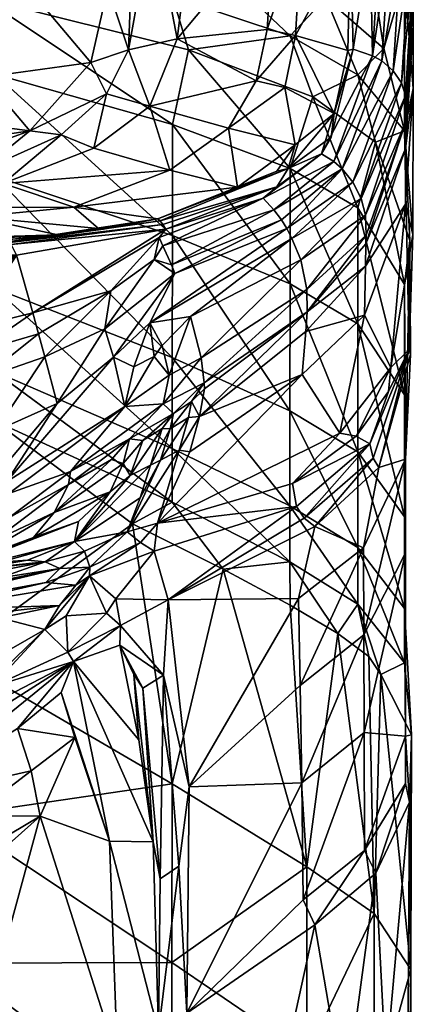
# Model space of a CAD drawing. Header units: inches. Extents: x -3.5 to 52, y -12.6 to 12.2.
# Tile 476 of 477: x 50.9 to 52, y 8 to 10.7. Entities that reach past the tile are written whole.
import ezdxf

# ---------------------------------------------------------------- set-up
doc = ezdxf.new("R2010")
doc.units = ezdxf.units.IN
doc.header["$MEASUREMENT"] = 0
doc.layers.add('AFUCH-3-STUP', color=5, linetype='Continuous')

msp = doc.modelspace()

# ---------------------------------------------------------------- meshes
at = {"layer": 'AFUCH-3-STUP'}
mesh = msp.add_polyface(dxfattribs=at)
corners = [(52, 10.5104, 21.6297), (52.022, 10.788, 17.8199), (52.0216, 10.8646, 21.6264), (52.011, 10.8898, 23.9278), (51.9655, 10.5798, 26.1971), (51.9893, 10.5459, 23.9271), (51.9543, 10.9318, 28.0613), (51.934, 10.6071, 28.0595), (51.9869, 10.9131, 26.1986), (51.9971, 10.8392, 16.3478), (51.9397, 10.6421, 15.687), (51.867, 11.1077, 16.1807), (51.9971, 10.4124, 15.7661), (51.9016, 10.9475, 29.6276), (51.8535, 10.6397, 30.2829), (51.9084, 10.6212, 29.0189), (51.6927, 10.6777, 32.8833), (51.8469, 10.9579, 30.6649), (51.7101, 10.9802, 32.8831), (51.8469, 10.9579, 30.6649), (51.8391, 10.6367, 30.5652), (51.9977, 11.1716, 18.5625), (51.8013, 10.4608, 30.5664), (51.7775, 10.7836, 15.5706), (51.9623, 11.2441, 26.2), (52.0217, 10.5298, 16.5445), (51.9972, 11.036, 16.9772), (51.9974, 11.1328, 17.7209), (52.0004, 10.4351, 17.9281), (51.6634, 10.5328, 32.8846), (51.8669, 10.5685, 15.4853), (51.6777, 10.6772, 15.3962), (52.0218, 10.705, 17.1241), (51.9271, 10.9415, 29.0204), (51.7417, 10.507, 15.312), (51.997, 11.2166, 21.6235), (51.8391, 10.6367, 30.5652), (51.8013, 10.4608, 30.5664), (51.6133, 10.6945, 34.0271), (51.9864, 11.2314, 23.9286)]
mesh.append_faces([[corners[k] for k in face] for face in [(0, 1, 2), (6, 7, 8), (16, 17, 18), (19, 14, 13), (16, 20, 17), (1, 21, 2), (16, 22, 20), (24, 6, 8), (23, 10, 30), (10, 12, 30), (31, 23, 30), (33, 15, 6), (30, 34, 31), (3, 5, 2), (35, 3, 2), (32, 25, 9), (36, 37, 14), (19, 36, 14), (16, 18, 38), (39, 8, 3), (8, 4, 3), (13, 15, 33), (28, 32, 1), (1, 32, 26)]], dxfattribs={"vtx0": -1, "vtx1": -1, "vtx2": -1})
mesh.append_faces([[corners[k] for k in face] for face in [(3, 4, 5), (9, 10, 11), (13, 14, 15), (25, 12, 9), (1, 0, 28), (6, 15, 7), (32, 9, 26), (8, 7, 4), (2, 5, 0)]], dxfattribs={"vtx0": -1, "vtx2": -1})
mesh.append_faces([[corners[k] for k in face] for face in [(9, 12, 10), (11, 10, 23), (26, 27, 1), (29, 22, 16), (26, 9, 11), (27, 21, 1)]], dxfattribs={"vtx1": -1, "vtx2": -1})
mesh = msp.add_polyface(dxfattribs=at)
corners = [(50.876, 10.2649, 36.7368), (51.3422, 10.3019, 34.035), (51.1299, 10.3638, 36.7312), (50.4752, 10.3416, 39.8873), (50.5188, 10.2559, 38.424), (50.9509, 10.4124, 38.4107), (51.169, 10.8118, 38.402), (51.241, 11.0225, 38.0004), (51.1826, 11.0265, 38.4015), (51.0732, 10.1995, 33.7412), (50.7001, 10.4451, 39.8747), (50.8232, 10.5623, 39.868), (50.3771, 10.4715, 41.2129), (51.0381, 10.4009, 37.7864), (51.1653, 10.5149, 37.7823), (51.121, 10.603, 38.4043), (50.909, 10.8552, 39.8641), (50.4952, 10.5861, 41.2036), (50.5692, 10.1983, 36.7649), (50.5781, 10.8734, 41.2027), (50.2143, 10.7178, 14.97), (50.8223, 10.7816, 15.1536), (50.8529, 10.5703, 15.0129), (50.8524, 10.2857, 14.8606), (51.226, 10.6382, 37.7798), (51.3492, 10.4297, 15.072), (51.3938, 10.6385, 15.2203), (50.9088, 11.2272, 39.8644), (50.8121, 10.3, 37.7924), (51.3489, 10.1203, 14.9233), (51.286, 10.4806, 36.655), (50.852, 9.9733, 14.735), (50.2136, 10.4662, 14.8157), (51.3495, 10.7868, 15.3237), (50.2151, 11.0106, 15.2264), (50.8173, 11.0447, 15.4076), (50.8533, 10.8796, 15.2462), (51.4259, 10.9163, 15.477)]
mesh.append_faces([[corners[k] for k in face] for face in [(10, 11, 12), (13, 0, 2), (11, 16, 17), (16, 27, 19), (13, 14, 5)]], dxfattribs={"vtx0": -1, "vtx1": -1})
mesh.append_faces([[corners[k] for k in face] for face in [(3, 4, 5), (6, 7, 8), (9, 1, 0), (5, 14, 15), (6, 8, 16), (0, 18, 9), (20, 21, 22), (23, 20, 22), (14, 24, 15), (25, 21, 26), (0, 13, 28), (18, 0, 28), (23, 22, 29), (15, 24, 6), (15, 6, 16), (31, 32, 23), (22, 21, 25), (29, 22, 25), (5, 4, 28), (33, 26, 21), (34, 35, 36), (36, 35, 33), (35, 37, 33), (33, 21, 36), (36, 21, 34)]], dxfattribs={"vtx0": -1, "vtx1": -1, "vtx2": -1})
mesh.append_faces([[corners[k] for k in face] for face in [(0, 1, 2), (14, 13, 2), (17, 16, 19), (5, 15, 11), (3, 5, 10), (2, 30, 14), (28, 13, 5)]], dxfattribs={"vtx0": -1, "vtx2": -1})
mesh.append_faces([[corners[k] for k in face] for face in [(11, 15, 16), (10, 5, 11)]], dxfattribs={"vtx1": -1, "vtx2": -1})
mesh = msp.add_polyface(dxfattribs=at)
corners = [(51.4052, 11.0087, 36.6501), (51.3625, 10.6687, 36.7237), (51.6325, 10.9916, 34.0266), (51.6133, 10.6945, 34.0271), (51.6775, 9.985, 15.0079), (51.3492, 10.4297, 15.072), (51.6776, 10.3068, 15.1513), (51.6724, 10.307, 30.5915), (51.3152, 10.1606, 30.6731), (51.6406, 10.2556, 30.2062), (51.226, 10.6382, 37.7798), (51.241, 11.0225, 38.0004), (51.169, 10.8118, 38.402), (51.5826, 10.5518, 34.0285), (51.286, 10.4806, 36.655), (51.5058, 10.4196, 34.0311), (51.4259, 10.9163, 15.477), (51.6779, 11.2187, 16.1115), (51.7775, 10.7836, 15.5706), (51.6724, 10.307, 30.5915), (51.6406, 10.3, 30.979), (51.308, 10.1669, 30.9645), (51.3625, 10.6687, 36.7237), (51.3938, 10.6385, 15.2203), (51.6724, 10.307, 30.5915), (51.6916, 10.3728, 31.339), (51.3422, 10.3019, 34.035), (51.1299, 10.3638, 36.7312), (51.5308, 10.255, 31.3419), (51.308, 10.1669, 30.9645), (51.1653, 10.5149, 37.7823), (51.6777, 10.6772, 15.3962), (51.7417, 10.507, 15.312), (51.6634, 10.5328, 32.8846), (51.2952, 11.0183, 37.5937), (51.0732, 10.1995, 33.7412), (51.3495, 10.7868, 15.3237), (51.308, 10.1669, 30.9645), (51.6927, 10.6777, 32.8833), (51.3304, 10.138, 30.2024), (51.6027, 10.2242, 30.0135), (51.7654, 10.3476, 30.0138), (51.7101, 10.9802, 32.8831)]
mesh.append_faces([[corners[k] for k in face] for face in [(4, 5, 6), (14, 26, 15), (14, 10, 30), (22, 34, 10), (33, 38, 13)]], dxfattribs={"vtx0": -1, "vtx1": -1})
mesh.append_faces([[corners[k] for k in face] for face in [(0, 1, 2), (2, 1, 3), (7, 8, 9), (10, 11, 12), (19, 20, 21), (22, 14, 13), (5, 23, 6), (24, 25, 20), (3, 22, 13), (20, 28, 29), (25, 28, 20), (16, 18, 31), (6, 23, 32), (22, 0, 34), (29, 28, 35), (31, 23, 36), (31, 32, 23), (19, 37, 8), (38, 3, 13), (9, 39, 40), (41, 9, 40), (42, 2, 3), (10, 34, 11), (36, 16, 31)]], dxfattribs={"vtx0": -1, "vtx1": -1, "vtx2": -1})
mesh.append_faces([[corners[k] for k in face] for face in [(13, 14, 15), (16, 17, 18), (28, 25, 15), (14, 22, 10), (15, 33, 13)]], dxfattribs={"vtx0": -1, "vtx2": -1})
mesh.append_faces([[corners[k] for k in face] for face in [(27, 26, 14), (15, 25, 33), (26, 28, 15), (28, 26, 35), (1, 22, 3)]], dxfattribs={"vtx1": -1, "vtx2": -1})
mesh = msp.add_polyface(dxfattribs=at)
corners = [(52.0002, 10.3632, 17.2839), (52.0001, 10.2074, 16.7571), (52.0217, 10.5298, 16.5445), (52.0203, 10.123, 16.1459), (51.9655, 10.5798, 26.1971), (51.8527, 10.2686, 26.1955), (51.9893, 10.5459, 23.9271), (51.9971, 10.4124, 15.7661), (51.8881, 10.0344, 17.4383), (51.8013, 10.4608, 30.5664), (51.6916, 10.3728, 31.339), (51.6724, 10.307, 30.5915), (52, 10.5104, 21.6297), (51.8767, 10.2231, 23.9267), (51.8882, 10.1771, 21.6333), (51.8535, 10.6397, 30.2829), (51.7654, 10.3476, 30.0138), (51.9084, 10.6212, 29.0189), (51.8669, 10.197, 15.2496), (51.7417, 10.507, 15.312), (51.9168, 10.3807, 15.4268), (51.6027, 10.2242, 30.0135), (51.8003, 10.3262, 29.0179), (51.6634, 10.5328, 32.8846), (51.6724, 10.307, 30.5915), (51.6406, 10.2556, 30.2062), (52.0004, 10.4351, 17.9281), (51.8013, 10.4608, 30.5664), (51.7924, 10.3948, 30.2843), (51.6328, 10.1921, 29.016), (51.8228, 10.3063, 28.0577), (51.6682, 10.1396, 27.1996), (51.6776, 10.3068, 15.1513), (51.8669, 10.5685, 15.4853), (51.9971, 10.4124, 15.7661), (51.934, 10.6071, 28.0595), (52.0123, 10.1059, 15.7143), (52.0218, 10.705, 17.1241), (51.8895, 10.0971, 18.0343), (51.89, 10.1207, 18.7479), (51.6534, 10.1637, 28.0549), (51.6829, 10.112, 26.1931)]
mesh.append_faces([[corners[k] for k in face] for face in [(4, 5, 6), (15, 16, 17), (16, 21, 22), (30, 31, 5), (17, 22, 35), (35, 30, 4), (5, 41, 13), (22, 29, 30), (6, 13, 12)]], dxfattribs={"vtx0": -1, "vtx1": -1})
mesh.append_faces([[corners[k] for k in face] for face in [(1, 3, 2), (2, 3, 7), (9, 10, 11), (18, 19, 20), (24, 25, 16), (15, 27, 28), (27, 24, 28), (32, 19, 18), (33, 20, 19), (34, 20, 33), (34, 36, 20), (0, 2, 37), (28, 16, 15), (28, 24, 16)]], dxfattribs={"vtx0": -1, "vtx1": -1, "vtx2": -1})
mesh.append_faces([[corners[k] for k in face] for face in [(8, 1, 0), (12, 13, 14), (17, 16, 22), (10, 9, 23), (22, 21, 29), (4, 30, 5), (38, 0, 26), (26, 14, 39), (30, 29, 40), (6, 5, 13), (35, 22, 30), (30, 40, 31)]], dxfattribs={"vtx0": -1, "vtx2": -1})
mesh.append_faces([[corners[k] for k in face] for face in [(0, 1, 2), (26, 12, 14), (26, 0, 37), (39, 38, 26)]], dxfattribs={"vtx1": -1, "vtx2": -1})
mesh = msp.add_polyface(dxfattribs=at)
corners = [(50.1617, 10.3716, 41.2344), (50.7001, 10.4451, 39.8747), (50.3771, 10.4715, 41.2129), (50.3559, 10.1018, 33.7512), (50.7973, 10.1718, 34.5841), (50.1862, 10.1285, 36.0037), (50.0301, 10.1769, 38.4377), (50.5188, 10.2559, 38.424), (50.0208, 10.2337, 39.7709), (50.6591, 10.0845, 30.7286), (50.4233, 10.0774, 30.6474), (50.6651, 10.0764, 30.5323), (50.4551, 10.2156, 37.8009), (50.1966, 10.0716, 30.5076), (50.4341, 10.0554, 30.4074), (50.4277, 10.0701, 30.5246), (50.4752, 10.3416, 39.8873), (50.6703, 10.0661, 30.4148), (50.4405, 10.0401, 30.3085), (50.5615, 10.0254, 30.1512), (50.1732, 10.1402, 36.5878), (49.9595, 10.1485, 37.8116), (50.213, 10.1904, 14.6871), (50.2136, 10.4662, 14.8157), (50.852, 9.9733, 14.735), (50.0145, 10.3306, 41.2504), (50.2278, 10.2926, 40.1281), (50.0033, 10.0507, 31.0357), (50.4218, 10.0778, 30.721), (50.5264, 10.0737, 31.0212), (50.8121, 10.3, 37.7924), (50.2102, 10.0805, 30.6093), (50.0714, 10.0688, 30.4879), (50.5692, 10.1983, 36.7649), (50.2448, 10.078, 30.5775), (50.2386, 10.0742, 30.5344), (50.5151, 10.0734, 31.3732), (50.0033, 10.0456, 30.4035), (50.1611, 10.0821, 30.6293), (50.4226, 10.0897, 32.7705), (51.0289, 10.1222, 31.2883), (50.0344, 10.0657, 30.8148)]
mesh.append_faces([[corners[k] for k in face] for face in [(3, 4, 5), (6, 7, 8), (9, 10, 11), (7, 6, 12), (13, 14, 15), (16, 1, 0), (14, 17, 15), (18, 19, 17), (20, 12, 21), (22, 23, 24), (25, 16, 0), (16, 25, 26), (7, 16, 26), (27, 28, 29), (30, 7, 12), (31, 10, 28), (8, 7, 26), (10, 9, 28), (28, 9, 29), (33, 30, 12), (20, 33, 12), (29, 36, 27), (4, 33, 5), (5, 33, 20), (12, 6, 21), (32, 37, 14), (15, 17, 11), (11, 10, 15), (10, 34, 15), (14, 18, 17), (37, 18, 14), (39, 40, 3), (38, 28, 41), (41, 28, 27)]], dxfattribs={"vtx0": -1, "vtx1": -1, "vtx2": -1})
mesh.append_faces([[corners[k] for k in face] for face in [(0, 1, 2), (14, 13, 32), (15, 34, 35), (15, 35, 13)]], dxfattribs={"vtx0": -1, "vtx2": -1})
mesh.append_faces([[corners[k] for k in face] for face in [(31, 34, 10), (38, 31, 28)]], dxfattribs={"vtx1": -1, "vtx2": -1})
mesh = msp.add_polyface(dxfattribs=at)
corners = [(51.4289, 9.7785, 21.4801), (51.438, 9.7092, 19.0527), (51.7247, 9.9696, 20.5693), (51.7082, 10.0521, 23.9255), (51.3487, 9.78, 14.802), (51.3489, 10.1203, 14.9233), (51.6774, 9.6305, 14.8922), (51.6682, 10.1396, 27.1996), (51.2861, 9.8765, 25.6179), (51.6829, 10.112, 26.1931), (51.425, 9.6145, 17.425), (51.7215, 9.8517, 17.5068), (51.7259, 9.9069, 18.0842), (51.3561, 10.0142, 27.8298), (51.3152, 10.1606, 30.6731), (51.3224, 10.1508, 30.4323), (51.6406, 10.2556, 30.2062), (51.4388, 9.6922, 18.4201), (51.3233, 9.6502, 19.6141), (51.3226, 10.0915, 29.4787), (51.3462, 10.0383, 28.3768), (51.6328, 10.1921, 29.016), (51.3999, 9.8942, 24.841), (51.3401, 9.7301, 21.635), (51.2165, 9.6428, 21.2129), (51.3492, 10.4297, 15.072), (51.6775, 9.985, 15.0079), (51.7114, 9.732, 17.0382), (51.6027, 10.2242, 30.0135), (51.3519, 9.6231, 18.1425), (51.2976, 10.0528, 28.9359), (51.6534, 10.1637, 28.0549), (51.3304, 10.138, 30.2024), (51.3116, 10.1141, 29.8987), (51.3208, 9.8132, 23.922), (51.4022, 9.6564, 18.1365), (51.2979, 9.7826, 23.4975)]
mesh.append_faces([[corners[k] for k in face] for face in [(7, 8, 9), (28, 19, 21), (6, 5, 26), (9, 22, 3), (21, 20, 31), (31, 13, 7)]], dxfattribs={"vtx0": -1, "vtx1": -1})
mesh.append_faces([[corners[k] for k in face] for face in [(0, 1, 2), (2, 3, 0), (4, 5, 6), (10, 11, 12), (13, 8, 7), (14, 15, 16), (17, 10, 12), (18, 1, 0), (19, 20, 21), (0, 3, 22), (23, 24, 18), (5, 25, 26), (10, 27, 11), (8, 22, 9), (29, 1, 18), (30, 20, 19), (32, 33, 28), (8, 34, 22), (22, 34, 23), (18, 0, 23), (23, 0, 22), (29, 35, 1), (12, 1, 17), (20, 13, 31), (13, 20, 30), (33, 19, 28), (30, 19, 33), (35, 10, 17), (35, 17, 1), (15, 32, 16), (36, 34, 8), (34, 36, 23)]], dxfattribs={"vtx0": -1, "vtx1": -1, "vtx2": -1})
mesh.append_faces([[corners[k] for k in face] for face in [(1, 12, 2)]], dxfattribs={"vtx0": -1, "vtx2": -1})
mesh = msp.add_polyface(dxfattribs=at)
corners = [(51.8669, 10.197, 15.2496), (51.9168, 10.3807, 15.4268), (51.9971, 9.9833, 15.4942), (51.8895, 10.0971, 18.0343), (51.8881, 10.0344, 17.4383), (52.0002, 10.3632, 17.2839), (51.8853, 9.8977, 16.9578), (51.817, 9.5686, 16.6235), (51.9588, 9.7519, 16.4831), (51.9526, 9.6847, 16.4489), (51.9526, 9.6847, 16.4489), (51.9003, 9.5383, 16.4724), (51.8882, 10.1771, 21.6333), (51.7082, 10.0521, 23.9255), (51.7247, 9.9696, 20.5693), (51.7259, 9.9069, 18.0842), (52.0123, 10.1059, 15.7143), (52, 9.496, 16.073), (51.6775, 9.985, 15.0079), (51.6776, 10.3068, 15.1513), (51.8668, 9.8735, 15.113), (51.7215, 9.8517, 17.5068), (51.7114, 9.732, 17.0382), (52.0001, 10.2074, 16.7571), (52.0203, 10.123, 16.1459), (51.8767, 10.2231, 23.9267), (51.8527, 10.2686, 26.1955), (51.6682, 10.1396, 27.1996), (51.6829, 10.112, 26.1931), (52.0107, 9.8022, 16.1142), (51.9003, 9.5383, 16.4724), (52.0143, 9.7881, 16.0499), (51.9971, 10.4124, 15.7661), (51.997, 9.6755, 15.3731), (51.6774, 9.6305, 14.8922), (51.8668, 9.5165, 15.0039), (51.9094, 9.4983, 16.4363), (52.0107, 9.8022, 16.1142), (52, 9.2348, 15.9802), (51.9971, 10.4124, 15.7661), (51.89, 10.1207, 18.7479), (51.8627, 9.5597, 16.5515), (51.9256, 9.473, 16.3812), (51.997, 9.3347, 15.2782)]
mesh.append_faces([[corners[k] for k in face] for face in [(6, 7, 8)]], dxfattribs={"vtx0": -1})
mesh.append_faces([[corners[k] for k in face] for face in [(25, 13, 12), (20, 19, 0), (33, 0, 2), (2, 38, 33), (35, 18, 20), (43, 20, 33)]], dxfattribs={"vtx0": -1, "vtx1": -1})
mesh.append_faces([[corners[k] for k in face] for face in [(0, 1, 2), (9, 10, 11), (12, 13, 14), (16, 17, 2), (2, 1, 16), (15, 21, 4), (23, 8, 24), (29, 9, 30), (31, 17, 16), (21, 22, 6), (32, 24, 29), (24, 8, 29), (37, 16, 39), (29, 8, 10), (10, 8, 41), (29, 10, 9), (37, 31, 16), (42, 31, 37)]], dxfattribs={"vtx0": -1, "vtx1": -1, "vtx2": -1})
mesh.append_faces([[corners[k] for k in face] for face in [(15, 4, 3), (26, 27, 28), (21, 6, 4), (36, 37, 29), (25, 28, 13), (15, 3, 40)]], dxfattribs={"vtx0": -1, "vtx2": -1})
mesh.append_faces([[corners[k] for k in face] for face in [(3, 4, 5), (18, 19, 20), (22, 7, 6), (6, 8, 23), (4, 6, 23), (20, 0, 33), (34, 18, 35), (40, 12, 14), (14, 15, 40)]], dxfattribs={"vtx1": -1, "vtx2": -1})
mesh = msp.add_polyface(dxfattribs=at)
corners = [(50.3559, 10.1018, 33.7512), (51.0289, 10.1222, 31.2883), (50.7973, 10.1718, 34.5841), (51.3152, 10.1606, 30.6731), (50.8951, 10.1004, 30.6621), (51.3224, 10.1508, 30.4323), (51.3487, 9.78, 14.802), (50.8524, 10.2857, 14.8606), (51.3489, 10.1203, 14.9233), (50.6591, 10.0845, 30.7286), (50.8892, 10.1024, 30.9537), (51.3304, 10.138, 30.2024), (50.899, 10.0946, 30.5392), (50.9139, 10.0656, 30.1922), (50.8517, 9.7403, 14.6613), (50.213, 10.1904, 14.6871), (50.852, 9.9733, 14.735), (51.3304, 10.138, 30.2024), (50.9139, 10.0656, 30.1922), (50.9587, 9.9043, 28.0426), (50.7833, 9.8607, 28.0394), (50.7677, 9.929, 28.9212), (51.1424, 10.1399, 31.2839), (51.0732, 10.1995, 33.7412), (51.308, 10.1669, 30.9645), (51.3116, 10.1141, 29.8987), (51.1767, 9.9655, 28.0466), (50.5264, 10.0737, 31.0212), (50.5615, 10.0254, 30.1512), (50.6703, 10.0661, 30.4148), (50.757, 9.9802, 29.5118), (50.75, 10.0174, 29.9006), (51.1566, 10.1374, 30.9993), (51.308, 10.1669, 30.9645), (50.5151, 10.0734, 31.3732), (50.4226, 10.0897, 32.7705), (50.6651, 10.0764, 30.5323), (50.5692, 10.1983, 36.7649), (51.2976, 10.0528, 28.9359), (51.1607, 9.8596, 26.2719), (51.3561, 10.0142, 27.8298)]
mesh.append_faces([[corners[k] for k in face] for face in [(0, 1, 2), (3, 4, 5), (6, 7, 8), (9, 4, 10), (11, 12, 13), (14, 15, 16), (17, 18, 19), (20, 18, 21), (2, 22, 23), (4, 24, 10), (25, 19, 26), (9, 10, 27), (28, 13, 29), (30, 18, 31), (16, 7, 6), (2, 1, 22), (24, 32, 10), (18, 20, 19), (23, 22, 33), (34, 1, 35), (13, 12, 29), (12, 9, 36), (21, 18, 30), (24, 4, 3), (10, 1, 27), (32, 1, 10), (19, 25, 17), (1, 34, 27), (31, 18, 28), (37, 2, 23), (38, 39, 40), (32, 33, 22), (1, 32, 22), (29, 12, 36), (4, 9, 12), (5, 4, 12), (38, 26, 39), (25, 26, 38), (12, 11, 5)]], dxfattribs={"vtx0": -1, "vtx1": -1, "vtx2": -1})
mesh = msp.add_polyface(dxfattribs=at)
corners = [(51.0268, 9.651, 23.4951), (51.1607, 9.8596, 26.2719), (50.9926, 9.7813, 25.9872), (51.1767, 9.9655, 28.0466), (50.9748, 9.846, 27.1015), (51.184, 9.7806, 24.6091), (51.2165, 9.6428, 21.2129), (50.892, 9.4, 19.6268), (51.0646, 9.4613, 18.5964), (50.8517, 9.7403, 14.6613), (50.852, 9.9733, 14.735), (51.3485, 9.5261, 14.7315), (51.3208, 9.5817, 17.7647), (51.2314, 9.4505, 17.1469), (51.288, 9.4792, 17.1354), (51.229, 9.5526, 18.3551), (51.211, 9.4837, 17.4327), (51.2661, 9.5477, 17.7725), (50.8855, 9.433, 20.4876), (51.0586, 9.4255, 17.7994), (51.1786, 9.4952, 17.7843), (51.3233, 9.6502, 19.6141), (51.3487, 9.78, 14.802), (51.3561, 10.0142, 27.8298), (51.3519, 9.6231, 18.1425), (51.3401, 9.7301, 21.635), (51.2979, 9.7826, 23.4975), (51.2413, 9.7537, 23.497), (50.8541, 9.5739, 23.4936), (51.2861, 9.8765, 25.6179), (51.3484, 9.3759, 14.6961), (50.8515, 9.6025, 14.6238), (50.2125, 9.9849, 14.6106), (50.9587, 9.9043, 28.0426), (50.7833, 9.8607, 28.0394), (50.7995, 9.7942, 27.0983), (50.8179, 9.7207, 25.9844), (50.877, 9.4732, 21.4361)]
mesh.append_faces([[corners[k] for k in face] for face in [(0, 1, 2), (3, 4, 2), (0, 5, 1), (6, 7, 8), (9, 10, 11), (12, 13, 14), (15, 16, 17), (17, 16, 13), (6, 5, 18), (19, 20, 15), (21, 6, 8), (11, 10, 22), (18, 5, 0), (23, 1, 5), (15, 17, 24), (6, 25, 26), (6, 27, 5), (2, 28, 0), (17, 13, 12), (8, 19, 15), (27, 29, 5), (5, 29, 23), (30, 31, 9), (31, 32, 9), (33, 34, 35), (4, 35, 36), (4, 36, 2), (2, 36, 28), (15, 21, 8), (18, 7, 6), (2, 1, 3), (29, 27, 26), (27, 6, 26), (15, 20, 16), (30, 9, 11), (0, 37, 18), (28, 37, 0), (3, 33, 4), (33, 35, 4)]], dxfattribs={"vtx0": -1, "vtx1": -1, "vtx2": -1})
mesh = msp.add_polyface(dxfattribs=at)
corners = [(51.7114, 9.732, 17.0382), (51.307, 9.317, 16.7209), (51.817, 9.5686, 16.6235), (51.997, 9.3347, 15.2782), (52, 8.7226, 15.8711), (51.997, 9.079, 15.2256), (51.8668, 9.5165, 15.0039), (52, 9.2348, 15.9802), (51.997, 9.6755, 15.3731), (51.8668, 9.2496, 14.9419), (51.6773, 9.3657, 14.8258), (51.6774, 9.6305, 14.8922), (51.7466, 9.3077, 16.5092), (51.883, 9.2484, 16.349), (51.9256, 9.473, 16.3812), (52, 9.496, 16.073), (51.701, 9.1075, 16.4529), (51.9003, 9.5383, 16.4724), (51.9003, 9.5383, 16.4724), (51.6958, 9.3638, 16.5874), (51.9526, 9.6847, 16.4489), (52.0143, 9.7881, 16.0499), (51.8627, 9.5597, 16.5515), (51.9588, 9.7519, 16.4831), (51.6842, 9.428, 16.6298), (51.7169, 9.331, 16.5424), (51.9094, 9.4983, 16.4363), (52.0107, 9.8022, 16.1142), (51.8838, 9.0054, 16.2696), (51.7058, 8.8644, 16.3838), (51.8668, 9.8735, 15.113), (52.0107, 9.8022, 16.1142), (51.8668, 9.0915, 14.9114), (51.8107, 9.0092, 14.844), (51.6773, 9.209, 14.7927), (51.9526, 9.6847, 16.4489), (51.9971, 9.9833, 15.4942), (51.8979, 8.9457, 14.9255), (51.997, 8.9274, 15.2001), (51.6781, 9.0887, 14.7704), (51.4904, 9.1893, 14.7056)]
mesh.append_faces([[corners[k] for k in face] for face in [(0, 1, 2), (12, 13, 14)]], dxfattribs={"vtx0": -1})
mesh.append_faces([[corners[k] for k in face] for face in [(3, 4, 5), (5, 6, 3), (13, 15, 14), (9, 11, 6), (28, 15, 13), (29, 13, 16), (38, 9, 5), (8, 4, 3), (32, 10, 9)]], dxfattribs={"vtx0": -1, "vtx1": -1})
mesh.append_faces([[corners[k] for k in face] for face in [(16, 13, 12), (14, 15, 21), (22, 2, 24), (17, 19, 25), (26, 14, 27), (24, 19, 18), (31, 17, 26), (26, 17, 25), (32, 33, 34), (35, 22, 18), (18, 22, 24), (37, 33, 32), (12, 26, 25), (33, 39, 34), (39, 40, 34)]], dxfattribs={"vtx0": -1, "vtx1": -1, "vtx2": -1})
mesh.append_faces([[corners[k] for k in face] for face in [(20, 18, 17), (22, 23, 2), (28, 7, 15)]], dxfattribs={"vtx0": -1, "vtx2": -1})
mesh.append_faces([[corners[k] for k in face] for face in [(7, 4, 8), (9, 6, 5), (10, 11, 9), (17, 18, 19), (12, 14, 26), (28, 13, 29), (6, 30, 3), (15, 7, 36), (34, 10, 32), (32, 9, 38)]], dxfattribs={"vtx1": -1, "vtx2": -1})
mesh = msp.add_polyface(dxfattribs=at)
corners = [(51.3981, 9.5165, 17.0404), (51.307, 9.317, 16.7209), (51.7114, 9.732, 17.0382), (51.3369, 9.1032, 16.5689), (51.6958, 9.3638, 16.5874), (51.2976, 9.2392, 16.5997), (51.6773, 9.3657, 14.8258), (51.3487, 9.78, 14.802), (51.6774, 9.6305, 14.8922), (51.2372, 9.3159, 14.6506), (51.4904, 9.1893, 14.7056), (51.3479, 8.5903, 14.5644), (51.425, 9.6145, 17.425), (51.701, 9.1075, 16.4529), (51.7466, 9.3077, 16.5092), (51.6842, 9.428, 16.6298), (51.817, 9.5686, 16.6235), (51.3069, 9.317, 16.7209), (51.288, 9.4792, 17.1354), (51.343, 9.5808, 17.5875), (51.3208, 9.5817, 17.7647), (51.7169, 9.331, 16.5424), (51.368, 9.521, 17.1191), (51.2038, 9.0315, 16.5622), (51.3238, 8.8932, 16.5144), (51.343, 9.5808, 17.5875), (51.4022, 9.6564, 18.1365), (51.3519, 9.6231, 18.1425), (51.3485, 9.5261, 14.7315), (51.3155, 9.4934, 17.1298), (51.3938, 9.6126, 17.5788), (51.2228, 9.2935, 16.7311), (51.6773, 9.209, 14.7927), (51.3484, 9.3759, 14.6961), (51.288, 9.4792, 17.1354), (51.2589, 9.3879, 16.8833), (51.2661, 9.5477, 17.7725), (51.3233, 9.6502, 19.6141), (51.229, 9.5526, 18.3551), (51.2599, 9.263, 16.6699)]
mesh.append_faces([[corners[k] for k in face] for face in [(0, 17, 1)]])
mesh.append_faces([[corners[k] for k in face] for face in [(6, 7, 8), (3, 13, 14), (17, 15, 1), (3, 23, 24), (32, 28, 6)]], dxfattribs={"vtx0": -1, "vtx1": -1})
mesh.append_faces([[corners[k] for k in face] for face in [(3, 4, 5), (9, 10, 11), (12, 0, 2), (5, 4, 17), (18, 19, 20), (21, 4, 3), (0, 12, 22), (4, 15, 17), (25, 26, 27), (28, 7, 6), (29, 30, 25), (25, 30, 26), (22, 31, 17), (32, 10, 33), (10, 9, 33), (25, 27, 20), (34, 29, 19), (35, 29, 34), (29, 22, 30), (31, 22, 29), (27, 36, 20), (29, 25, 19), (19, 25, 20), (37, 38, 27), (34, 19, 18), (22, 12, 30), (30, 12, 26), (33, 28, 32), (17, 39, 5)]], dxfattribs={"vtx0": -1, "vtx1": -1, "vtx2": -1})
mesh.append_faces([[corners[k] for k in face] for face in [(15, 16, 1)]], dxfattribs={"vtx0": -1, "vtx2": -1})
mesh.append_faces([[corners[k] for k in face] for face in [(0, 1, 2), (17, 0, 22), (3, 14, 21)]], dxfattribs={"vtx1": -1, "vtx2": -1})
mesh = msp.add_polyface(dxfattribs=at)
corners = [(50.892, 9.4, 19.6268), (50.1797, 9.018, 19.1972), (50.8919, 9.3326, 17.8185), (51.019, 9.3471, 17.1888), (50.7914, 9.2151, 16.9828), (50.9614, 9.2776, 16.9423), (50.1793, 8.9666, 17.8209), (50.8502, 9.2676, 17.2201), (51.0334, 9.0876, 16.5799), (51.0788, 9.1446, 16.6107), (50.6609, 9.075, 16.5229), (50.8672, 9.1652, 16.6265), (50.4464, 9.0702, 16.5157), (51.0341, 9.1904, 16.6504), (50.8365, 9.2063, 16.8056), (50.8027, 9.1898, 16.768), (50.9444, 9.2137, 16.7199), (50.8515, 9.6025, 14.6238), (51.2372, 9.3159, 14.6506), (50.7327, 8.948, 14.4668), (50.8213, 9.1888, 16.735), (50.9931, 9.209, 16.6852), (50.616, 9.136, 16.8085), (50.7227, 9.1573, 16.6882), (50.6008, 9.1344, 16.9002), (51.0751, 9.2666, 16.7684), (51.0871, 9.3217, 16.9109), (50.4613, 9.0541, 16.4929), (50.6506, 9.1082, 16.5529), (50.995, 9.152, 16.6094), (50.877, 9.4732, 21.4361), (50.1529, 9.1234, 21.2278), (50.8855, 9.433, 20.4876), (50.7477, 9.1668, 16.7128), (51.0586, 9.4255, 17.7994), (50.4485, 9.0217, 16.4733), (50.8678, 9.0528, 16.5454), (50.9926, 9.0207, 16.5559), (50.1681, 9.0629, 20.143), (51.0646, 9.4613, 18.5964), (50.5457, 9.1122, 16.7432)]
mesh.append_faces([[corners[k] for k in face] for face in [(0, 1, 2), (3, 4, 5), (2, 6, 7), (8, 9, 10), (11, 12, 13), (14, 15, 16), (17, 18, 19), (20, 21, 22), (12, 11, 23), (24, 25, 26), (22, 14, 24), (27, 13, 28), (27, 29, 13), (30, 31, 32), (27, 10, 29), (4, 24, 5), (20, 22, 33), (11, 20, 23), (24, 14, 25), (16, 25, 14), (20, 11, 21), (21, 11, 13), (2, 7, 34), (14, 22, 15), (15, 22, 21), (10, 35, 8), (8, 35, 36), (37, 8, 36), (32, 38, 0), (5, 24, 26), (7, 4, 3), (34, 7, 3), (0, 2, 39), (10, 9, 29), (21, 25, 16), (15, 21, 16), (40, 23, 33), (23, 20, 33), (13, 12, 28)]], dxfattribs={"vtx0": -1, "vtx1": -1, "vtx2": -1})
mesh = msp.add_polyface(dxfattribs=at)
corners = [(51.2589, 9.3879, 16.8833), (51.0751, 9.2666, 16.7684), (51.2228, 9.2935, 16.7311), (51.1645, 9.0666, 16.576), (51.1176, 9.1707, 16.6225), (51.0518, 9.0583, 16.5716), (51.1036, 9.2391, 16.7028), (51.1188, 9.1941, 16.6479), (51.0586, 9.4255, 17.7994), (51.019, 9.3471, 17.1888), (51.1786, 9.4952, 17.7843), (51.2314, 9.4505, 17.1469), (51.288, 9.4792, 17.1354), (51.1751, 9.4048, 17.0731), (51.0871, 9.3217, 16.9109), (51.0568, 8.9576, 16.5481), (51.2976, 9.2392, 16.5997), (51.1909, 9.1065, 16.5894), (51.2599, 9.263, 16.6699), (51.3369, 9.1032, 16.5689), (51.3155, 9.4934, 17.1298), (50.9614, 9.2776, 16.9423), (51.211, 9.4837, 17.4327), (51.0341, 9.1904, 16.6504), (50.9931, 9.209, 16.6852), (51.2038, 9.0315, 16.5622), (51.2372, 9.3159, 14.6506), (50.8515, 9.6025, 14.6238), (51.3484, 9.3759, 14.6961), (51.0334, 9.0876, 16.5799), (50.9926, 9.0207, 16.5559), (50.995, 9.152, 16.6094), (51.0788, 9.1446, 16.6107), (51.288, 9.4792, 17.1354), (51.0646, 9.4613, 18.5964), (50.8919, 9.3326, 17.8185), (51.3069, 9.317, 16.7209)]
mesh.append_faces([[corners[k] for k in face] for face in [(0, 1, 2), (3, 4, 5), (6, 7, 2), (6, 2, 1), (8, 9, 10), (11, 1, 12), (1, 13, 14), (3, 5, 15), (16, 4, 17), (16, 18, 4), (16, 17, 19), (2, 20, 0), (12, 1, 0), (18, 7, 4), (9, 21, 13), (9, 13, 22), (7, 18, 2), (23, 6, 24), (24, 6, 1), (19, 17, 25), (25, 3, 15), (26, 27, 28), (4, 29, 30), (7, 6, 23), (31, 7, 23), (32, 29, 4), (32, 4, 7), (22, 13, 11), (11, 13, 1), (21, 14, 13), (0, 33, 12), (34, 35, 8), (31, 32, 7), (10, 9, 22), (25, 17, 3), (4, 3, 17), (15, 5, 30), (30, 5, 4), (2, 18, 36)]], dxfattribs={"vtx0": -1, "vtx1": -1, "vtx2": -1})
mesh = msp.add_polyface(dxfattribs=at)
corners = [(50.1508, 8.9211, 16.4119), (50.4485, 9.0217, 16.4733), (50.2122, 8.9724, 16.4297), (50.7327, 8.948, 14.4668), (51.2372, 9.3159, 14.6506), (51.3479, 8.5903, 14.5644), (50.9164, 8.7441, 16.5187), (51.0726, 8.9309, 16.5437), (50.5976, 8.5463, 16.4992), (49.9842, 8.8999, 16.3893), (50.0361, 8.9556, 16.4158), (49.8531, 8.8781, 16.3749), (50.5745, 8.9348, 16.4823), (49.9402, 8.8371, 16.3803), (50.2472, 8.6736, 16.4479), (50.2199, 9.0142, 16.4633), (50.0291, 8.9702, 16.4369), (50.8678, 9.0528, 16.5454), (51.0568, 8.9576, 16.5481), (50.9926, 9.0207, 16.5559), (50.8428, 8.8601, 16.5201), (49.6536, 8.7296, 17.3111), (50.0608, 8.9189, 17.0001), (50.1464, 8.9448, 17.3529), (50.7189, 8.7066, 16.5046), (50.6973, 8.7373, 16.5022), (49.6871, 8.7363, 17.7447), (50.1793, 8.9666, 17.8209), (49.8294, 8.8315, 16.8751), (50.2123, 9.0073, 16.6999), (50.1834, 8.9753, 16.9012), (49.7519, 8.8755, 16.5679), (49.9294, 8.9473, 16.5), (49.8648, 8.9258, 16.4136), (49.8665, 8.9311, 16.4348), (50.6973, 8.7373, 16.5022), (50.7464, 8.88, 16.5087), (50.3766, 8.5298, 16.4807), (49.6982, 8.9799, 14.2873), (50.7321, 8.4994, 14.4054), (50.2259, 8.9979, 16.4435), (49.694, 8.7601, 18.538), (50.1862, 8.9881, 18.4262), (51.0385, 8.8448, 16.5308), (51.1731, 8.4296, 16.4819), (49.6794, 8.8122, 19.644), (50.1797, 9.018, 19.1972), (50.1681, 9.0629, 20.143), (50.3511, 8.5696, 16.4738), (49.6882, 8.7819, 19.0485), (50.1555, 9.0102, 16.4932), (51.0765, 8.7194, 16.5155)]
mesh.append_faces([[corners[k] for k in face] for face in [(0, 1, 2), (3, 4, 5), (6, 7, 8), (9, 10, 11), (12, 13, 14), (10, 15, 16), (17, 0, 12), (18, 19, 20), (21, 22, 23), (24, 7, 25), (13, 0, 10), (0, 13, 12), (26, 23, 27), (28, 29, 30), (29, 31, 32), (33, 10, 16), (32, 34, 16), (35, 36, 37), (35, 19, 36), (36, 19, 17), (10, 9, 13), (38, 3, 39), (2, 10, 0), (40, 15, 10), (41, 27, 42), (43, 44, 7), (8, 7, 24), (45, 46, 47), (43, 7, 6), (12, 14, 48), (17, 12, 36), (49, 42, 46), (32, 16, 50), (7, 20, 25), (25, 20, 19), (40, 10, 2), (36, 12, 48), (51, 43, 6), (18, 20, 7)]], dxfattribs={"vtx0": -1, "vtx1": -1, "vtx2": -1})
mesh = msp.add_polyface(dxfattribs=at)
corners = [(51.7248, 8.3585, 14.6973), (51.8107, 9.0092, 14.844), (51.913, 8.2277, 14.8611), (51.7103, 8.5927, 16.3342), (51.7058, 8.8644, 16.3838), (51.3954, 8.5814, 16.4526), (52, 9.2348, 15.9802), (51.8838, 9.0054, 16.2696), (51.8849, 8.7331, 16.2102), (51.8979, 8.9457, 14.9255), (51.9314, 8.8952, 15.0098), (51.2553, 8.7128, 16.4963), (51.0726, 8.9309, 16.5437), (51.2949, 8.4277, 16.4606), (52, 8.7226, 15.8711), (51.1731, 8.4296, 16.4819), (51.2026, 8.9767, 16.5483), (51.701, 9.1075, 16.4529), (51.3369, 9.1032, 16.5689), (51.3479, 8.5903, 14.5644), (51.4904, 9.1893, 14.7056), (51.6781, 9.0887, 14.7704), (51.3238, 8.8932, 16.5144), (51.3146, 8.3245, 16.4491), (51.3674, 8.3602, 16.4392), (51.714, 8.2661, 16.2977), (52.0154, 8.0714, 15.2862), (52.0165, 8.7265, 15.3614), (51.997, 8.9274, 15.2001), (51.8668, 9.0915, 14.9114), (51.2663, 8.8565, 16.5165), (51.997, 9.079, 15.2256), (52.0111, 8.5385, 15.7438), (51.8859, 8.4038, 16.1642), (51.2417, 8.8946, 16.5268), (52, 8.5911, 15.8531), (51.2038, 9.0315, 16.5622), (51.0568, 8.9576, 16.5481)]
mesh.append_faces([[corners[k] for k in face] for face in [(35, 32, 14), (31, 27, 28)]], dxfattribs={"vtx0": -1, "vtx1": -1})
mesh.append_faces([[corners[k] for k in face] for face in [(0, 1, 2), (11, 12, 13), (12, 15, 13), (11, 16, 12), (5, 17, 18), (19, 20, 0), (21, 1, 0), (22, 23, 24), (26, 10, 27), (28, 10, 29), (20, 21, 0), (22, 30, 23), (22, 16, 30), (14, 27, 31), (27, 10, 28), (14, 32, 27), (34, 11, 13), (11, 34, 16), (10, 9, 29), (24, 5, 22), (22, 36, 16), (12, 16, 36), (34, 13, 30), (16, 34, 30), (37, 12, 36), (30, 13, 23)]], dxfattribs={"vtx0": -1, "vtx1": -1, "vtx2": -1})
mesh.append_faces([[corners[k] for k in face] for face in [(6, 7, 8), (7, 4, 3), (5, 18, 22), (8, 3, 25), (1, 9, 2), (14, 8, 33), (33, 35, 14)]], dxfattribs={"vtx0": -1, "vtx2": -1})
mesh.append_faces([[corners[k] for k in face] for face in [(3, 4, 5), (2, 9, 10), (14, 6, 8), (8, 7, 3), (4, 17, 5)]], dxfattribs={"vtx1": -1, "vtx2": -1})
mesh = msp.add_polyface(dxfattribs=at)
corners = [(50.2472, 8.6736, 16.4479), (50.3511, 8.5696, 16.4738), (50.3511, 8.5696, 16.4738), (50.9795, 8.5, 16.5053), (50.1117, 7.7268, 16.545), (50.7098, 7.509, 16.5309), (51.1953, 7.8218, 16.4563), (50.7315, 8.0891, 14.3615), (50.7321, 8.4994, 14.4054), (51.3476, 8.0911, 14.5123), (50.5976, 8.5463, 16.4992), (50.0498, 8.2101, 16.4891), (50.7904, 8.5012, 16.5089), (50.0919, 7.9724, 16.5197), (49.7234, 7.9912, 16.4966), (49.6982, 8.9799, 14.2873), (50.139, 8.6266, 14.3099), (50.485, 8.1756, 14.3202), (50.1843, 8.384, 16.4781), (50.0355, 8.2614, 16.481), (50.7189, 8.7066, 16.5046), (50.7315, 8.0891, 14.3615), (49.6484, 7.6543, 14.093), (50.9547, 8.6259, 16.5124), (50.1193, 7.4523, 16.5693), (50.6973, 8.7373, 16.5022), (49.8272, 8.362, 14.2167), (50.1424, 8.4681, 16.4626), (50.3766, 8.5298, 16.4807), (50.6973, 8.7373, 16.5022), (50.7327, 8.948, 14.4668), (51.3479, 8.5903, 14.5644), (50.8005, 7.4869, 14.3236), (51.1731, 8.4296, 16.4819), (51.0765, 8.7194, 16.5155), (51.2639, 7.3904, 14.436), (50.8005, 7.4869, 14.3236), (49.9402, 8.8371, 16.3803), (49.9759, 8.6343, 16.4139), (50.7464, 8.88, 16.5087), (50.9164, 8.7441, 16.5187), (51.0385, 8.8448, 16.5308)]
mesh.append_faces([[corners[k] for k in face] for face in [(0, 1, 2), (3, 4, 5), (5, 6, 3), (7, 8, 9), (10, 11, 12), (12, 11, 13), (14, 13, 11), (15, 8, 16), (16, 8, 17), (18, 19, 20), (17, 21, 22), (10, 12, 23), (4, 24, 5), (25, 18, 20), (26, 17, 22), (0, 27, 1), (28, 18, 29), (13, 4, 3), (8, 30, 31), (22, 21, 32), (23, 12, 3), (12, 13, 3), (3, 33, 34), (11, 10, 20), (34, 23, 3), (35, 36, 21), (19, 18, 27), (27, 18, 28), (37, 38, 0), (38, 27, 0), (39, 2, 1), (16, 17, 26), (19, 11, 20), (23, 40, 10), (34, 40, 23), (8, 7, 17), (28, 1, 27), (28, 39, 1), (33, 41, 34)]], dxfattribs={"vtx0": -1, "vtx1": -1, "vtx2": -1})
mesh = msp.add_polyface(dxfattribs=at)
corners = [(52.0111, 8.5385, 15.7438), (52.0014, 6.9186, 15.7634), (52.0154, 8.0714, 15.2862), (51.9454, 7.8018, 16.0218), (51.9174, 8.3408, 16.1116), (51.9129, 7.7012, 14.8255), (51.7245, 7.357, 14.6268), (51.7247, 7.8349, 14.6539), (52.0165, 8.7265, 15.3614), (51.7103, 8.5927, 16.3342), (51.3954, 8.5814, 16.4526), (51.3889, 7.9503, 16.4124), (51.8315, 7.7033, 16.1796), (51.3473, 7.6356, 14.4774), (51.913, 8.2277, 14.8611), (51.9314, 8.8952, 15.0098), (51.747, 8.1963, 16.2716), (51.3476, 8.0911, 14.5123), (50.7315, 8.0891, 14.3615), (51.6047, 7.5469, 16.3231), (51.0943, 7.2237, 16.4777), (51.714, 8.2661, 16.2977), (51.3674, 8.3602, 16.4392), (51.3146, 8.3245, 16.4491), (51.3103, 7.898, 16.4318), (51.2949, 8.4277, 16.4606), (51.1731, 8.4296, 16.4819), (51.1953, 7.8218, 16.4563), (50.9795, 8.5, 16.5053), (51.8859, 8.4038, 16.1642), (52, 8.5911, 15.8531), (51.8849, 8.7331, 16.2102), (50.7321, 8.4994, 14.4054), (51.3479, 8.5903, 14.5644), (51.7248, 8.3585, 14.6973), (50.7315, 8.0891, 14.3615), (51.3473, 7.6356, 14.4774), (51.2639, 7.3904, 14.436), (52.0154, 7.5733, 15.2637)]
mesh.append_faces([[corners[k] for k in face] for face in [(3, 0, 4), (9, 11, 21), (31, 21, 29)]], dxfattribs={"vtx0": -1, "vtx1": -1})
mesh.append_faces([[corners[k] for k in face] for face in [(0, 1, 2), (8, 0, 2), (9, 10, 11), (14, 15, 2), (12, 4, 16), (13, 17, 7), (18, 17, 13), (19, 11, 20), (1, 0, 3), (22, 23, 24), (24, 25, 26), (27, 26, 28), (16, 4, 29), (4, 30, 29), (27, 24, 26), (24, 27, 20), (30, 4, 0), (11, 16, 21), (21, 16, 29), (32, 33, 17), (17, 33, 34), (11, 10, 22), (11, 24, 20), (11, 22, 24), (35, 36, 37), (25, 24, 23)]], dxfattribs={"vtx0": -1, "vtx1": -1, "vtx2": -1})
mesh.append_faces([[corners[k] for k in face] for face in [(5, 6, 7), (12, 16, 19), (2, 5, 14), (17, 34, 7)]], dxfattribs={"vtx0": -1, "vtx2": -1})
mesh.append_faces([[corners[k] for k in face] for face in [(3, 4, 12), (7, 6, 13), (19, 16, 11), (14, 5, 7), (7, 34, 14), (2, 38, 5)]], dxfattribs={"vtx1": -1, "vtx2": -1})
mesh = msp.add_polyface(dxfattribs=at)
corners = [(51.8307, 6.878, 16.169), (51.92, 6.5764, 16.0557), (51.9453, 6.953, 16.0065), (52.0045, 6.3279, 15.7372), (51.997, 6.4076, 15.0608), (52.0304, 6.7808, 15.1252), (51.997, 6.7084, 15.7982), (51.997, 6.7084, 15.7982), (51.9198, 6.2736, 16.0556), (51.9312, 6.8768, 14.8274), (52.0045, 6.3279, 15.7372), (52.0154, 7.5733, 15.2637), (52.03, 6.9973, 15.1456), (51.9129, 7.7012, 14.8255), (52.0014, 6.9186, 15.7634), (52.03, 6.9973, 15.1456), (52.03, 6.9973, 15.1456), (51.9372, 6.6601, 14.8342), (51.7786, 6.5665, 14.649), (51.6339, 6.7939, 14.5495), (51.7876, 6.3062, 16.2069), (51.7876, 6.3062, 16.2069), (51.9129, 7.2198, 14.8048), (51.7245, 7.357, 14.6268), (52.0304, 6.7808, 15.1252), (51.7245, 7.357, 14.6268), (51.9129, 7.2198, 14.8048), (51.7255, 7.0295, 14.6131), (51.9413, 6.4451, 14.8385), (51.9453, 6.953, 16.0065), (51.92, 6.5764, 16.0557), (51.997, 6.7084, 15.7982), (51.92, 6.5764, 16.0557), (51.9454, 7.8018, 16.0218), (51.8315, 7.7033, 16.1796), (51.8307, 6.878, 16.169), (51.9453, 6.953, 16.0065), (51.8307, 6.878, 16.169), (51.9312, 6.8768, 14.8274), (51.7786, 6.5665, 14.649), (51.9413, 6.4451, 14.8385), (51.7255, 7.0295, 14.6131), (51.997, 6.4076, 15.0608), (51.9969, 6.1714, 15.0576), (52.0154, 8.0714, 15.2862), (51.9372, 6.6601, 14.8342), (51.9413, 6.4451, 14.8385), (51.7786, 6.5665, 14.649)]
mesh.append_faces([[corners[k] for k in face] for face in [(16, 12, 11), (6, 7, 3)]])
mesh.append_faces([[corners[k] for k in face] for face in [(7, 8, 3), (13, 12, 22), (25, 26, 27), (11, 14, 16), (20, 32, 37), (26, 15, 38), (15, 14, 24), (42, 10, 43), (44, 14, 11)]], dxfattribs={"vtx0": -1, "vtx1": -1})
mesh.append_faces([[corners[k] for k in face] for face in [(0, 1, 2), (24, 14, 6), (29, 30, 31), (14, 29, 31)]], dxfattribs={"vtx0": -1, "vtx1": -1, "vtx2": -1})
mesh.append_faces([[corners[k] for k in face] for face in [(3, 4, 5), (5, 6, 3), (14, 15, 16), (17, 18, 19), (8, 20, 21), (4, 28, 17), (20, 8, 32), (33, 34, 35), (14, 31, 6), (14, 33, 36), (27, 26, 38), (17, 19, 41), (38, 15, 24), (4, 17, 9), (40, 42, 43)]], dxfattribs={"vtx0": -1, "vtx2": -1})
mesh.append_faces([[corners[k] for k in face] for face in [(5, 4, 9), (3, 10, 4), (11, 12, 13), (13, 22, 23), (32, 8, 7), (36, 33, 35), (9, 17, 41), (45, 46, 47)]], dxfattribs={"vtx1": -1, "vtx2": -1})
mesh.append_faces([[corners[k] for k in face] for face in [(39, 18, 40)]], dxfattribs={"vtx2": -1})

doc.saveas('drawing.dxf')
